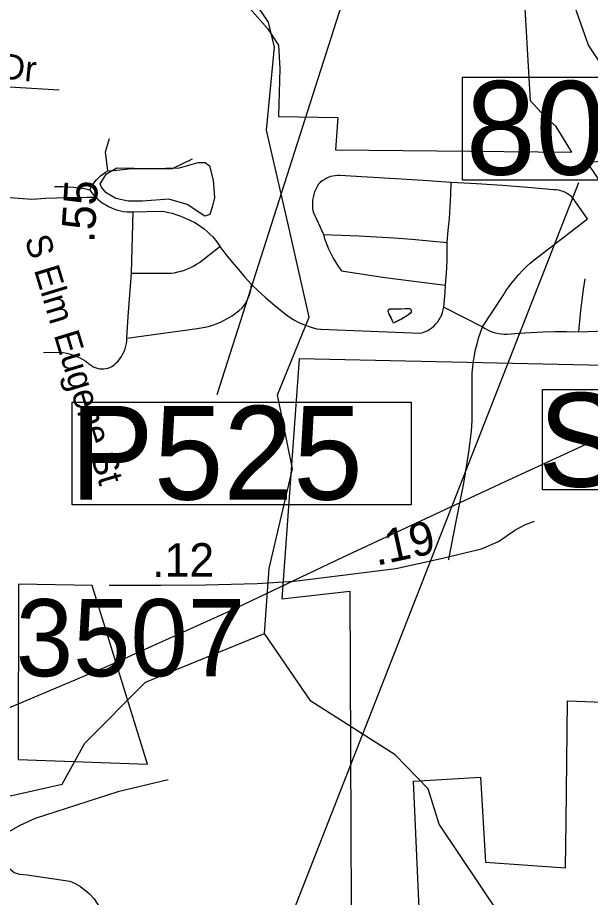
# Model space of a CAD drawing. Extents: x 1662474 to 1856135, y 779280 to 917889.
# Drawn here: x 1765079 to 1767218, y 821138 to 824424 of the extents above; entities that cross this region are included whole.
import ezdxf

# ---------------------------------------------------------------- set-up
doc = ezdxf.new("R2010")
doc.units = 0
for name, color, linetype in [('Cogo Default Point CELL', 7, 'Continuous'), ('Exist Boundary Political City Limit New', 7, 'Continuous'), ('Exist Boundary Political City Limit New Hole', 7, 'Continuous'), ('Exist Hydrographic Misc Water Feature', 7, 'Continuous'), ('Exist Hydrographic Pond Under 1500 Sq Ft', 7, 'Continuous'), ('Exist Road Non-System Type 51', 7, 'Continuous'), ('Exist Road Non-System Type 51 Label', 7, 'Continuous'), ('Exist Road Primary Interstate Structure Ovrhead Sign CELL', 7, 'Continuous'), ('Exist Road Secondary Mileage Tenths English Label', 7, 'Continuous'), ('Exist Road Secondary Structure Standard Bridge Number Label', 7, 'Continuous'), ('Exist Road Secondary Type 51 Attributed', 7, 'Continuous'), ('Exist Road Secondary Type 51 Label', 7, 'Continuous'), ('Exist Utilities Electrical Transmission Line', 7, 'Continuous'), ('Map Preparation Boundary City Limit Buffer Line', 7, 'Continuous'), ('Prop Horizontal Alignment', 7, 'Continuous')]:
    doc.layers.add(name, color=color, linetype=linetype)

msp = doc.modelspace()

# ---------------------------------------------------------------- linework, layer by layer
at = {"layer": 'Exist Boundary Political City Limit New'}
msp.add_lwpolyline([(1768151.8, 823916.5), (1767205.1, 823884.1), (1767724.1, 823115.1), (1766129.9, 823149.8), (1766065.5, 822253.2), (1766319.6, 822282.6), (1766324.9, 821099.5), (1766346.5, 821099.3), (1766578.8, 821097.6), (1766557.4, 821572.2), (1766807.1, 821588), (1766825.5, 821270.2), (1767124.9, 821248.7), (1767127.1, 821420), (1767132.8, 821873), (1768600.8, 821818.3)], dxfattribs=at)
at = {"layer": 'Exist Boundary Political City Limit New Hole'}
for points in [[(1765945.5, 824458.5), (1766012, 824383.6), (1766053.6, 824321.2), (1766057.8, 824233.8), (1766053.6, 824054.9), (1766274.2, 824050.8), (1766265.9, 823930.2), (1767148.1, 823921.8), (1767089.9, 824017.5), (1767048.2, 824054.9), (1766994.2, 824113.2), (1766956.8, 824762.2)], [(1765081.8, 822308.1), (1765081.1, 821653.1), (1765564.2, 821635.4), (1765357.2, 822303), (1765081.8, 822308.1)]]:
    msp.add_lwpolyline(points, dxfattribs=at)
at = {"layer": 'Exist Hydrographic Misc Water Feature'}
for points in [[(1766000.2, 822123.7), (1766018.2, 822366.3), (1766105.2, 822738.7), (1766049.2, 823015.5), (1766168.1, 823305.2), (1766087.8, 823657.8), (1766008.4, 824004.1), (1766025.3, 824184.5), (1766037.8, 824313), (1766016.1, 824406.8), (1765924.7, 824541.4), (1765881.4, 824652.1), (1765864.5, 824753.1), (1765864.5, 824806), (1765881.4, 824849.3), (1765906.8, 824879.3), (1765962.1, 824920.2), (1766006.5, 824950.3), (1766059.4, 824981.6), (1766106.5, 825011.6), (1766347.1, 825175.1), (1766643.1, 825362.7)], [(1769540.2, 819852.5), (1769375.4, 820029.8), (1769203.3, 820387.8), (1769120.3, 820465), (1768974.3, 820914.3), (1768539.2, 821694.5), (1768076.1, 822271.8), (1768028.2, 822450), (1768064.3, 822725), (1768057.3, 822882.7), (1767910.3, 823266.4), (1767210.2, 824321.2), (1767153.2, 824483.2), (1767154.2, 824699.8), (1767141.1, 824855.7), (1767088.3, 825077.2), (1766982.7, 825167.4), (1766896.1, 825226.9)], [(1764867.5, 823765.8), (1765131.2, 823745.6)], [(1765131.2, 823745.6), (1765183.3, 823749.2), (1765267.3, 823752.5), (1765337.5, 823753.9), (1765351.4, 823753.8), (1765374.8, 823753.7)], [(1766481.9, 823282.4), (1766480, 823288.4), (1766472, 823306.5), (1766470, 823310.6), (1766466.1, 823316.6), (1766462.2, 823326.6), (1766464.2, 823332.6), (1766468.3, 823336.6), (1766476.3, 823336.5), (1766484.3, 823336.5), (1766490.3, 823336.4), (1766498.3, 823336.3), (1766504.2, 823336.3), (1766512.2, 823336.2), (1766526.4, 823338.1), (1766530.3, 823338), (1766538.3, 823338), (1766542.4, 823337.9), (1766546.3, 823335.9), (1766548.3, 823329.9), (1766548.1, 823323.8), (1766546.3, 823319.9), (1766540.1, 823315.9), (1766534.2, 823312), (1766518, 823302.2), (1766512, 823298.2), (1766504, 823294.3), (1766499.9, 823292.3), (1766481.9, 823282.4)], [(1766481.9, 823282.4), (1766466.1, 823316.6), (1766462.2, 823326.6), (1766464.2, 823332.6), (1766468.3, 823336.6), (1766526.4, 823338.1), (1766538.3, 823338), (1766542.4, 823337.9), (1766546.3, 823335.9), (1766548.3, 823329.9), (1766548.1, 823323.8), (1766546.3, 823319.9), (1766534.2, 823312), (1766512, 823298.2), (1766481.9, 823282.4)], [(1765245.2, 821561.5), (1765330.1, 821714), (1765556.3, 821942.4), (1766000.2, 822123.7)], [(1767248.1, 819869.6), (1767084.3, 820181.5), (1766957.2, 820958.7), (1766653.3, 821411.3), (1766612.3, 821543.4), (1766488.2, 821670.7), (1766173.3, 821870.8), (1766000.2, 822123.7)], [(1764687.7, 821519.1), (1764759.6, 821494.8), (1764909.7, 821484.3), (1764961.6, 821498.1), (1765245.2, 821561.5)]]:
    msp.add_lwpolyline(points, dxfattribs=at)
at = {"layer": 'Exist Hydrographic Pond Under 1500 Sq Ft'}
msp.add_lwpolyline([(1765386.9, 823802.7), (1765411.2, 823840.8), (1765449.4, 823863.4), (1765579.6, 823859.9), (1765683.7, 823863.4), (1765753.2, 823882.5), (1765779.2, 823882.5), (1765794.8, 823870.3), (1765808.7, 823816.6), (1765813.9, 823752.4), (1765805.2, 823715.9), (1765796.6, 823688.2), (1765777.5, 823683), (1765711.5, 823726.3), (1765643.8, 823745.4), (1765544.9, 823738.5), (1765491.1, 823738.5), (1765445.9, 823748.9), (1765409.5, 823769.7), (1765392.1, 823790.5), (1765386.9, 823802.7)], dxfattribs=at)
at = {"layer": 'Exist Road Non-System Type 51'}
for p, q in [((1765504.2, 823469.1), (1765510.2, 823698.7)), ((1766670.9, 823342.2), (1766815.2, 823268.8))]:
    msp.add_line(p, q, dxfattribs=at)
for points in [[(1765233.4, 824152.8), (1764758.6, 824181.7), (1764259.4, 824228.6), (1764097.9, 824231.8), (1763859.4, 824227.6)], [(1765416, 823852.2), (1765407.4, 823922.9), (1765421.9, 823972.4)], [(1765416, 823852.2), (1765438.1, 823853), (1765460.1, 823855.2), (1765482.4, 823857.5), (1765504.2, 823860.9), (1765657.5, 823860.7), (1765731.2, 823896.1)], [(1765348.4, 823781.4), (1765353.6, 823791.1), (1765359.4, 823800.2), (1765365.9, 823809.2), (1765373, 823817.6), (1765380.9, 823825.8), (1765388.8, 823833.1), (1765397.4, 823839.9), (1765406.4, 823846.5), (1765416, 823852.2)], [(1766697.4, 823808.2), (1766593.6, 823815.5), (1766489.8, 823822.4), (1766385.9, 823828.6), (1766281.9, 823834.4), (1766273.2, 823834.4), (1766264.6, 823833.6), (1766255.6, 823832.4), (1766247, 823830.2), (1766238.9, 823827.1), (1766230.8, 823823.4), (1766223.1, 823818.7), (1766216, 823814.2), (1766208.9, 823808.4), (1766202.4, 823801.9), (1766196.9, 823792.7), (1766192.4, 823782.9), (1766187.9, 823773.2), (1766184.5, 823763), (1766182.1, 823752.5), (1766180.6, 823742), (1766179.5, 823731), (1766179.5, 823720), (1766180.6, 823709.5), (1766181.9, 823698.7), (1766220.5, 823613.4)], [(1765216.9, 823793.2), (1765247.9, 823792.9), (1765268, 823792.4), (1765287.9, 823790.9), (1765308.1, 823788.5), (1765328.4, 823785.6), (1765348.4, 823781.4)], [(1765348.4, 823781.4), (1765354.9, 823771.4), (1765362.2, 823762.2), (1765370.4, 823753.6), (1765379, 823744.9), (1765387.9, 823737.6), (1765397.6, 823730.2), (1765407.6, 823724.2), (1765418.1, 823718.2), (1765428.9, 823713.4), (1765439.9, 823708.9), (1765451.5, 823705), (1765462.8, 823702.4), (1765474.6, 823700.2), (1765486.4, 823699), (1765498.4, 823698.4), (1765510.2, 823698.7)], [(1766682.6, 823584), (1766687.1, 823628.7), (1766691.1, 823673.5), (1766694, 823718.2), (1766696.1, 823763), (1766697.4, 823808.2)], [(1766815.2, 823268.8), (1766891.9, 823386.4), (1766902.4, 823403.2), (1766913.6, 823418.9), (1766925.4, 823434.9), (1766938.1, 823450.2), (1766950.6, 823464.9), (1766963.8, 823479.2), (1766978.2, 823493.2), (1766992.4, 823506.6), (1767007.9, 823519.2), (1767023.4, 823531.2), (1767039.1, 823542.5), (1767207.1, 823672.2), (1767154.1, 823748.9), (1767147.8, 823755.4), (1767140.4, 823761.2), (1767132.9, 823766.4), (1767124.9, 823770.9), (1767116.5, 823774.6), (1767107.9, 823777.4), (1767098.6, 823779.2), (1767089.8, 823780.9), (1767080.6, 823781.4), (1766984.8, 823789.5), (1766889.2, 823796.4), (1766793.1, 823802.7), (1766697.4, 823808.2)], [(1765510.2, 823698.7), (1765613.4, 823701.6), (1765627.6, 823699.8), (1765642, 823696.6), (1765656.1, 823693.2), (1765670.1, 823688.8), (1765684, 823684), (1765697.4, 823678.5), (1765710.5, 823672.2), (1765724.1, 823666.4), (1765737.6, 823659.9), (1765750.4, 823652.2), (1765763, 823644.1), (1765775.1, 823635.4), (1765786.4, 823625.8), (1765796.9, 823615.8), (1765807.6, 823604.8), (1765817.4, 823593.4), (1765826, 823581.7), (1765834.4, 823569.4)], [(1766220.5, 823613.4), (1766226, 823595.4), (1766232.9, 823577.2), (1766240.1, 823559.9), (1766248.4, 823542.5), (1766257.5, 823525.8), (1766266.9, 823509.2), (1766277.1, 823493.2), (1766288.4, 823478), (1766440.9, 823454.1), (1766558.9, 823439.4), (1766676.6, 823424.4)], [(1766220.5, 823613.4), (1766286.6, 823611.9), (1766352.8, 823609.2), (1766418.6, 823605.9), (1766484.8, 823601.6), (1766550.9, 823596.6), (1766616.5, 823590.6), (1766682.6, 823584)], [(1766676.6, 823424.4), (1766679.5, 823456.4), (1766681.6, 823488.2), (1766682.9, 823520.2), (1766683.1, 823552), (1766682.6, 823584)], [(1765504.2, 823469.1), (1765639.9, 823469.4), (1765652.2, 823469.9), (1765665.1, 823471.4), (1765677.4, 823474), (1765689.8, 823477.2), (1765701.9, 823480.6), (1765713.6, 823485.4), (1765725.2, 823490.9), (1765736.5, 823496.4), (1765747.2, 823503.2), (1765757.8, 823510), (1765834.4, 823569.4)], [(1765834.4, 823569.4), (1765856.6, 823539.7), (1765879.6, 823511.1), (1765903.1, 823482.7), (1765927.4, 823454.9), (1765952.2, 823427.9)], [(1765486.6, 823227.4), (1765491.6, 823307.9), (1765497.4, 823388.5), (1765504.2, 823469.1)], [(1765486.6, 823227.4), (1765748.9, 823262.8), (1765764.4, 823265.1), (1765779.6, 823268.2), (1765794.8, 823272.2), (1765809.8, 823276.7), (1765824.4, 823282.2), (1765838.9, 823288.2), (1765852.8, 823295), (1765866.4, 823302.4), (1765879.9, 823310.8), (1765892.4, 823319.8), (1765905, 823329.2), (1765916.9, 823339.7), (1765923.6, 823347.9), (1765929.4, 823356.4), (1765934.9, 823365.9), (1765939.6, 823375.9), (1765943.6, 823385.6), (1765946.8, 823395.9), (1765949.4, 823406.4), (1765951.1, 823417.1), (1765952.2, 823427.9)], [(1765952.2, 823427.9), (1765978, 823402.9), (1766004.5, 823378.5), (1766031.8, 823355.2), (1766059.9, 823331.8), (1766087.6, 823309.8), (1766100, 823301.4), (1766112.9, 823293.5), (1766126.2, 823286.7), (1766139.6, 823280.4), (1766153.6, 823274.9), (1766167.8, 823269.9), (1766182.1, 823265.7), (1766196.6, 823262.2), (1766211.6, 823260.2), (1766582.6, 823245.2), (1766591.9, 823247.9), (1766601.4, 823251.5), (1766610.2, 823255.7), (1766618.9, 823261.2), (1766626.8, 823266.9), (1766634.1, 823273.5), (1766641.1, 823280.4), (1766647.5, 823287.9), (1766653.2, 823296.1), (1766658.2, 823305), (1766662.8, 823313.7), (1766665.9, 823322.6), (1766670.9, 823342.2)], [(1766670.9, 823342.2), (1766673.5, 823369.6), (1766675.6, 823397.2), (1766676.6, 823424.4)], [(1767174.9, 823250.9), (1767177.9, 823290.6), (1767181.9, 823330.2), (1767186.6, 823369.6), (1767191.9, 823408.7), (1767198.4, 823448.4)], [(1766688.4, 822399.2), (1766688.8, 822401.1), (1766716.9, 822542), (1766744.6, 822685.1), (1766752, 822723.4), (1766758.2, 822762), (1766764.4, 822801.1), (1766769, 822839.9), (1766773.5, 822879), (1766776.9, 822917.6), (1766776.9, 823097.7), (1766778.8, 823119.8), (1766781.4, 823141.5), (1766784.8, 823163.2), (1766789.2, 823184.9), (1766794.5, 823205.9), (1766800.5, 823227.1), (1766807.6, 823248.1), (1766815.2, 823268.8)], [(1766815.2, 823268.8), (1766824.4, 823263.2), (1766833.9, 823257.8), (1766843.9, 823253.6), (1766853.9, 823249.9), (1766864, 823246.8), (1766874.5, 823244.7), (1766885, 823243.1), (1766895.9, 823242.2), (1766906.9, 823242), (1766951.1, 823245.4), (1766995.9, 823248.1), (1767040.4, 823250.2), (1767085.6, 823251.2), (1767129.9, 823251.8), (1767174.9, 823250.9)], [(1767174.9, 823250.9), (1767342.8, 823257.2), (1767510.8, 823262.8)], [(1765175.1, 823173.8), (1765236.2, 823174.4), (1765249.1, 823172.8), (1765262, 823170.4), (1765274.6, 823166.9), (1765286.9, 823163.2), (1765299, 823158.6), (1765311.1, 823153.1), (1765322.4, 823147), (1765333.4, 823140.4), (1765343.9, 823132.4), (1765354.1, 823124.2), (1765361.1, 823120.2), (1765368.5, 823117.1), (1765376.1, 823115), (1765384, 823112.9), (1765391.9, 823112.1), (1765399.8, 823112.7), (1765407.9, 823113.7), (1765415.6, 823115.2), (1765423.4, 823117.9), (1765430.8, 823121.2), (1765438.9, 823127.6), (1765446.8, 823134.4), (1765453.9, 823141.5), (1765460.4, 823149.9), (1765466.4, 823158.6), (1765471.6, 823167.8), (1765476.1, 823177.2), (1765479.9, 823186.7), (1765482.6, 823196.6), (1765484.9, 823206.6), (1765486.1, 823216.6), (1765486.6, 823227.4)], [(1765641.5, 821578), (1765452.8, 821532.1), (1765144.1, 821432.9), (1765087.1, 821406.6), (1764992.9, 821352.9)], [(1764992.9, 821352.9), (1765022.4, 821294), (1765033.6, 821270.2), (1765048, 821246), (1765065.9, 821231.4), (1765085.9, 821225.2), (1765113.9, 821222.1), (1765273.9, 821198.8), (1765293.8, 821189.9), (1765313.1, 821179.6), (1765345.6, 821153.4), (1765364.6, 821132.9), (1765382.6, 821106.1), (1765406.6, 821039.2)]]:
    msp.add_lwpolyline(points, dxfattribs=at)
at = {"layer": 'Exist Road Primary Interstate Structure Ovrhead Sign CELL'}
msp.add_lwpolyline([(1767039.2, 823034.7), (1768619.2, 823034.7), (1768619.2, 822660.5), (1767039.2, 822660.5)], close=True, dxfattribs=at)
at = {"layer": 'Exist Road Secondary Structure Standard Bridge Number Label'}
msp.add_line((1765829.6, 820375.8), (1767174.4, 823808.8), dxfattribs=at)
msp.add_lwpolyline([(1766740.3, 824201.6), (1767669.2, 824201.6), (1767669.2, 823817.5), (1766740.3, 823817.5)], close=True, dxfattribs=at)
at = {"layer": 'Exist Road Secondary Type 51 Attributed'}
msp.add_lwpolyline([(1765421.1, 822304), (1765613.7, 822304.3), (1765779.8, 822305.2), (1765973.5, 822310.7), (1766111.7, 822319.9), (1766212.9, 822332.2), (1766491.1, 822367), (1766660.7, 822403.9), (1766811.2, 822440.1), (1766875.2, 822467.5), (1766936.1, 822510.2), (1766975.8, 822531.5), (1767009.3, 822543.7)], dxfattribs=at)
at = {"layer": 'Exist Utilities Electrical Transmission Line'}
msp.add_lwpolyline([(1767820.2, 823115.4), (1767542.9, 822987.7), (1766876.9, 822680), (1766291.7, 822407.7), (1765876.4, 822210), (1765413.3, 822000.8), (1764875.9, 821774.2), (1764755.7, 821720.8), (1764443.8, 821734.7), (1763688.4, 821791.1), (1763066.8, 821840.9), (1762607.1, 821867.7)], dxfattribs=at)
at = {"layer": 'Map Preparation Boundary City Limit Buffer Line'}
for points in [[(1765945.5, 824458.5), (1766012, 824383.6), (1766053.6, 824321.2), (1766057.8, 824233.8), (1766053.6, 824054.9), (1766274.2, 824050.8), (1766265.9, 823930.2), (1767148.1, 823921.8), (1767089.9, 824017.5), (1767048.2, 824054.9), (1766994.2, 824113.2), (1766956.8, 824762.2)], [(1768151.8, 823916.5), (1767205.1, 823884.1), (1767724.1, 823115.1), (1766129.9, 823149.8), (1766065.5, 822253.2), (1766319.6, 822282.6), (1766324.9, 821099.5), (1766346.5, 821099.3), (1766578.8, 821097.6), (1766557.4, 821572.2), (1766807.1, 821588), (1766825.5, 821270.2), (1767124.9, 821248.7), (1767127.1, 821420), (1767132.8, 821873), (1768600.8, 821818.3)], [(1765081.8, 822308.1), (1765081.1, 821653.1), (1765564.2, 821635.4), (1765357.2, 822303), (1765081.8, 822308.1)]]:
    msp.add_lwpolyline(points, dxfattribs=at)
at = {"layer": 'Prop Horizontal Alignment'}
msp.add_line((1766640.9, 825574.9), (1765823.1, 823014.8), dxfattribs=at)
msp.add_lwpolyline([(1765282.1, 822988), (1766548.2, 822988), (1766548.2, 822604.2), (1765282.1, 822604.2)], close=True, dxfattribs=at)

# ---------------------------------------------------------------- texts
at = {"layer": 'Cogo Default Point CELL'}
msp.add_text('3507', height=288, dxfattribs=at).set_placement((1765071.7, 821964.3))
at = {"layer": 'Exist Road Non-System Type 51 Label'}
msp.add_text('W Lakefield Dr', height=95, rotation=354.3108, dxfattribs=at).set_placement((1764315, 824266))
msp.add_text('W Lakefield Dr', height=95, rotation=354.3108, dxfattribs=at).set_placement((1764315, 824266))
at = {"layer": 'Exist Road Primary Interstate Structure Ovrhead Sign CELL'}
msp.add_text('S1061', height=350, dxfattribs=at).set_placement((1767023.1, 822672.1))
at = {"layer": 'Exist Road Secondary Mileage Tenths English Label'}
for s, rotation, p in [('.55', 86.3201, (1765364.8, 823581.3)), ('.19', 12.2897, (1766419, 822376.7)), ('.12', 0.3112, (1765581, 822335.4))]:
    msp.add_text(s, height=125, rotation=rotation, dxfattribs=at).set_placement(p)
at = {"layer": 'Exist Road Secondary Structure Standard Bridge Number Label'}
msp.add_text('805', height=350, dxfattribs=at).set_placement((1766752.8, 823837.3))
at = {"layer": 'Exist Road Secondary Type 51 Label'}
msp.add_text('S Elm Eugene St', height=95, rotation=286.9206, dxfattribs=at).set_placement((1765104.1, 823597.3))
msp.add_text('S Elm Eugene St', height=95, rotation=286.9206, dxfattribs=at).set_placement((1765104.1, 823597.3))
at = {"layer": 'Prop Horizontal Alignment'}
msp.add_text('P525', height=350, dxfattribs=at).set_placement((1765275, 822624))

doc.saveas('drawing.dxf')
